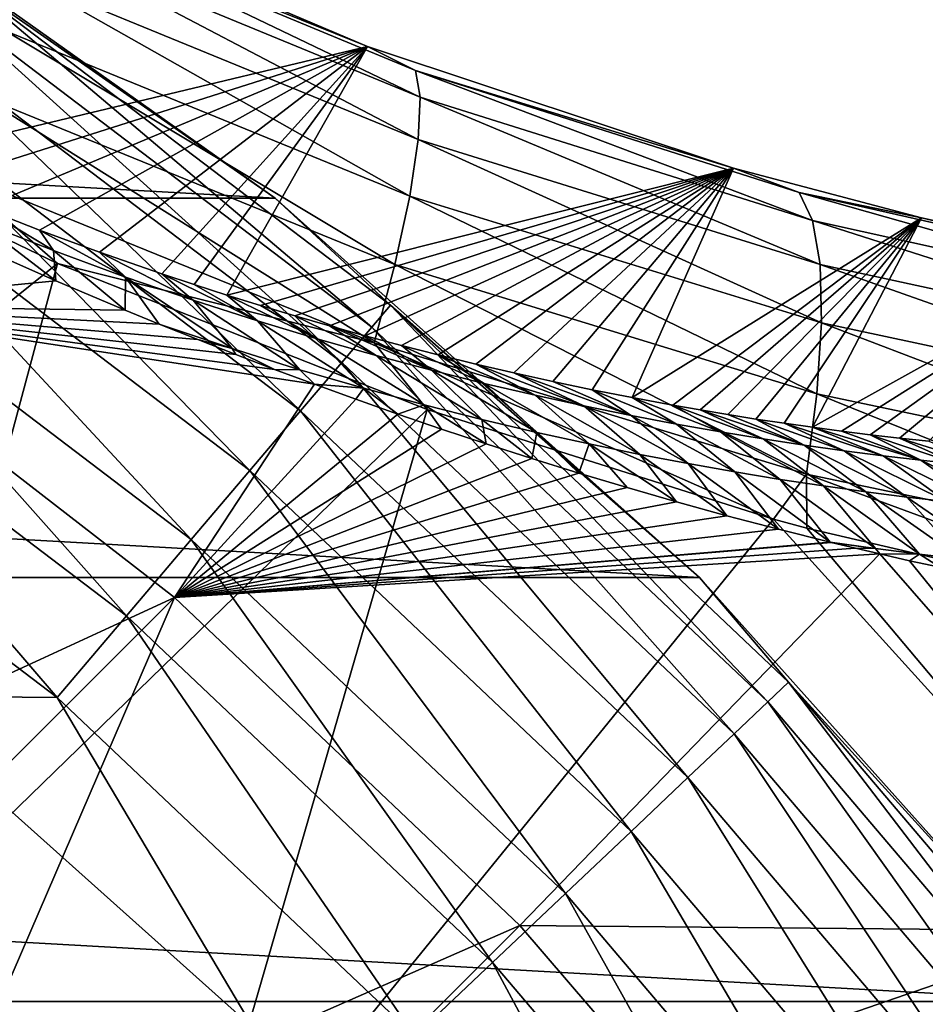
# Model space of a CAD drawing. Header units: metres. Extents: x -99 to 99, y -314 to 25.
# Tile 283 of 303: x 87.96 to 91.53, y 12.46 to 16.34. Entities that reach past the tile are written whole.
import ezdxf

# ---------------------------------------------------------------- set-up
doc = ezdxf.new("R2010")
doc.units = ezdxf.units.M
doc.layers.add('solid_K2442E1000C35', color=7, linetype='CONTINUOUS')

msp = doc.modelspace()

# ---------------------------------------------------------------- linework, layer by layer
at = {"layer": 'solid_K2442E1000C35'}
for points in [[(87.906998, 16.296669, 105.450195), (87.979881, 16.506084, 105.145554), (86.479477, 17.285124, 105.214317)], [(64.030457, 15.636824, -4), (65.859055, 16.934303, -4), (88.969543, 15.636824, -4)], [(65.859055, 16.934303, -4), (87.140945, 16.934303, -4), (88.969543, 15.636824, -4)], [(87.14064, 16.934484, -2.5), (88.969795, 15.63663, -2.5), (87.140945, 16.934303, -4)], [(87.702721, 16.522781, -2.068888), (88.969795, 15.63663, -2.5), (87.14064, 16.934484, -2.5)], [(88.969795, 15.63663, -2.5), (88.969543, 15.636824, -4), (87.140945, 16.934303, -4)], [(87.945686, 16.825066, 104.07299), (89.333061, 16.234766, 103.895271), (87.401314, 15.772508, 70.041618)], [(88.038887, 16.756516, 104.440811), (89.333061, 16.234766, 103.895271), (87.945686, 16.825066, 104.07299)], [(88.024368, 16.6612, 104.805061), (89.541084, 16.03496, 104.603172), (88.038887, 16.756516, 104.440811)], [(88.038887, 16.756516, 104.440811), (89.522369, 16.14044, 104.241928), (89.333061, 16.234766, 103.895271)], [(89.541084, 16.03496, 104.603172), (89.522369, 16.14044, 104.241928), (88.038887, 16.756516, 104.440811)], [(87.979881, 16.506084, 105.145554), (89.533386, 15.867951, 104.940849), (88.024368, 16.6612, 104.805061)], [(89.533386, 15.867951, 104.940849), (89.541084, 16.03496, 104.603172), (88.024368, 16.6612, 104.805061)], [(87.702721, 16.522781, -2.068888), (87.639633, 16.429731, -1.64741), (89.3507, 15.129012, -1.64741)], [(89.423477, 15.214697, -2.068888), (88.969795, 15.63663, -2.5), (87.702721, 16.522781, -2.068888)], [(89.423477, 15.214697, -2.068888), (87.702721, 16.522781, -2.068888), (89.3507, 15.129012, -1.64741)], [(87.906998, 16.296669, 105.450195), (89.499542, 15.645339, 105.242958), (87.979881, 16.506084, 105.145554)], [(89.499542, 15.645339, 105.242958), (89.533386, 15.867951, 104.940849), (87.979881, 16.506084, 105.145554)], [(87.639633, 16.429731, -1.64741), (87.536392, 16.277458, -1.25189), (89.231598, 14.988796, -1.25189)], [(89.3507, 15.129012, -1.64741), (87.639633, 16.429731, -1.64741), (89.231598, 14.988796, -1.25189)], [(87.536392, 16.277458, -1.25189), (87.396141, 16.070602, -0.894368), (89.069801, 14.798316, -0.894368)], [(89.231598, 14.988796, -1.25189), (87.536392, 16.277458, -1.25189), (89.069801, 14.798316, -0.894368)], [(87.808311, 16.040392, 105.708183), (89.440773, 15.375025, 105.498795), (87.906998, 16.296669, 105.450195)], [(89.440773, 15.375025, 105.498795), (89.499542, 15.645339, 105.242958), (87.906998, 16.296669, 105.450195)], [(89.333061, 16.234766, 103.895271), (87.603447, 15.686052, 70.211151), (87.401314, 15.772508, 70.041618)], [(89.333061, 16.234766, 103.895271), (87.816734, 15.598876, 70.413422), (87.603447, 15.686052, 70.211151)], [(89.333061, 16.234766, 103.895271), (88.041145, 15.511532, 70.651566), (87.816734, 15.598876, 70.413422)], [(89.333061, 16.234766, 103.895271), (88.276566, 15.424631, 70.928772), (88.041145, 15.511532, 70.651566)], [(89.333061, 16.234766, 103.895271), (88.522758, 15.338823, 71.248344), (88.276566, 15.424631, 70.928772)], [(89.333061, 16.234766, 103.895271), (88.649796, 15.296547, 71.425331), (88.522758, 15.338823, 71.248344)], [(89.333061, 16.234766, 103.895271), (88.779488, 15.25476, 71.613907), (88.649796, 15.296547, 71.425331)], [(89.333061, 16.234766, 103.895271), (90.775764, 15.755593, 103.595352), (88.779488, 15.25476, 71.613907)], [(89.522369, 16.14044, 104.241928), (90.775764, 15.755593, 103.595352), (89.333061, 16.234766, 103.895271)], [(89.522369, 16.14044, 104.241928), (91.034889, 15.659829, 103.915192), (90.775764, 15.755593, 103.595352)], [(91.087173, 15.549419, 104.271637), (91.034889, 15.659829, 103.915192), (89.522369, 16.14044, 104.241928)], [(89.541084, 16.03496, 104.603172), (91.087173, 15.549419, 104.271637), (89.522369, 16.14044, 104.241928)], [(88.112144, 15.379548, 105.93705), (86.690849, 16.065844, 106.038895), (86.04937, 13.719959, 106.922951)], [(87.687317, 15.746347, 105.910355), (86.690849, 16.065844, 106.038895), (88.112144, 15.379548, 105.93705)], [(87.396141, 16.070602, -0.894368), (87.223145, 15.815458, -0.585731), (88.870239, 14.563371, -0.585731)], [(89.069801, 14.798316, -0.894368), (87.396141, 16.070602, -0.894368), (88.870239, 14.563371, -0.585731)], [(87.687317, 15.746347, 105.910355), (89.359154, 15.066605, 105.699265), (87.808311, 16.040392, 105.708183)], [(89.359154, 15.066605, 105.699265), (89.440773, 15.375025, 105.498795), (87.808311, 16.040392, 105.708183)], [(89.533386, 15.867951, 104.940849), (91.116699, 15.375923, 104.604805), (89.541084, 16.03496, 104.603172)], [(91.116699, 15.375923, 104.604805), (91.087173, 15.549419, 104.271637), (89.541084, 16.03496, 104.603172)], [(89.499542, 15.645339, 105.242958), (91.122437, 15.145495, 104.90287), (89.533386, 15.867951, 104.940849)], [(91.122437, 15.145495, 104.90287), (91.116699, 15.375923, 104.604805), (89.533386, 15.867951, 104.940849)], [(87.223145, 15.815458, -0.585731), (87.022682, 15.519794, -0.335373), (88.638985, 14.291115, -0.335373)], [(88.870239, 14.563371, -0.585731), (87.223145, 15.815458, -0.585731), (88.638985, 14.291115, -0.335373)], [(87.687317, 15.746347, 105.910355), (88.112144, 15.379548, 105.93705), (89.359154, 15.066605, 105.699265)], [(90.775764, 15.755593, 103.595352), (88.911766, 15.213584, 71.815453), (88.779488, 15.25476, 71.613907)], [(90.775764, 15.755593, 103.595352), (89.046654, 15.173052, 72.029579), (88.911766, 15.213584, 71.815453)], [(90.775764, 15.755593, 103.595352), (89.184143, 15.133256, 72.257256), (89.046654, 15.173052, 72.029579)], [(90.775764, 15.755593, 103.595352), (89.324219, 15.09428, 72.499306), (89.184143, 15.133256, 72.257256)], [(90.775764, 15.755593, 103.595352), (89.466904, 15.056163, 72.755424), (89.324219, 15.09428, 72.499306)], [(90.775764, 15.755593, 103.595352), (89.612137, 15.019033, 73.027252), (89.466904, 15.056163, 72.755424)], [(90.775764, 15.755593, 103.595352), (89.759918, 14.982935, 73.314606), (89.612137, 15.019033, 73.027252)], [(90.775764, 15.755593, 103.595352), (89.91024, 14.947954, 73.618256), (89.759918, 14.982935, 73.314606)], [(90.775764, 15.755593, 103.595352), (90.063049, 14.914205, 73.939644), (89.91024, 14.947954, 73.618256)], [(90.775764, 15.755593, 103.595352), (90.218384, 14.881711, 74.278175), (90.063049, 14.914205, 73.939644)], [(90.775764, 15.755593, 103.595352), (90.376144, 14.850611, 74.63575), (90.218384, 14.881711, 74.278175)], [(90.775764, 15.755593, 103.595352), (91.516945, 15.559291, 103.397919), (90.376144, 14.850611, 74.63575)], [(91.034889, 15.659829, 103.915192), (91.516945, 15.559291, 103.397919), (90.775764, 15.755593, 103.595352)], [(91.034889, 15.659829, 103.915192), (92.556061, 15.315322, 103.46714), (91.516945, 15.559291, 103.397919)], [(92.641159, 15.205068, 103.817253), (92.556061, 15.315322, 103.46714), (91.034889, 15.659829, 103.915192)], [(91.087173, 15.549419, 104.271637), (92.641159, 15.205068, 103.817253), (91.034889, 15.659829, 103.915192)], [(62.357864, 14.142136, -4), (64.030457, 15.636824, -4), (90.642136, 14.142136, -4)], [(64.030457, 15.636824, -4), (88.969543, 15.636824, -4), (90.642136, 14.142136, -4)], [(90.642136, 14.142136, -2.5), (90.642136, 14.142136, -4), (88.969543, 15.636824, -4)], [(88.969795, 15.63663, -2.5), (90.642136, 14.142136, -2.5), (88.969543, 15.636824, -4)], [(89.423477, 15.214697, -2.068888), (90.642136, 14.142136, -2.5), (88.969795, 15.63663, -2.5)], [(89.440773, 15.375025, 105.498795), (91.104179, 14.866317, 105.155258), (89.499542, 15.645339, 105.242958)], [(91.104179, 14.866317, 105.155258), (91.122437, 15.145495, 104.90287), (89.499542, 15.645339, 105.242958)], [(87.793549, 15.548736, 69.910965), (87.816734, 15.598876, 70.413422), (88.096016, 15.430279, 70.199097)], [(88.096016, 15.430279, 70.199097), (87.816734, 15.598876, 70.413422), (88.041145, 15.511532, 70.651566)], [(87.793549, 15.548736, 69.910965), (88.105499, 15.311552, 69.821884), (87.845741, 15.426127, 69.62233)], [(87.793549, 15.548736, 69.910965), (88.096016, 15.430279, 70.199097), (88.105499, 15.311552, 69.821884)], [(91.516945, 15.559291, 103.397919), (90.536354, 14.820965, 75.012665), (90.376144, 14.850611, 74.63575)], [(91.516945, 15.559291, 103.397919), (90.644508, 14.802036, 75.274734), (90.536354, 14.820965, 75.012665)], [(91.516945, 15.559291, 103.397919), (90.753685, 14.783836, 75.546333), (90.644508, 14.802036, 75.274734)], [(91.516945, 15.559291, 103.397919), (90.863869, 14.766397, 75.82785), (90.753685, 14.783836, 75.546333)], [(91.516945, 15.559291, 103.397919), (90.975113, 14.749695, 76.118538), (90.863869, 14.766397, 75.82785)], [(91.516945, 15.559291, 103.397919), (91.087357, 14.733781, 76.419106), (90.975113, 14.749695, 76.118538)], [(92.707268, 15.030352, 104.144478), (92.641159, 15.205068, 103.817253), (91.087173, 15.549419, 104.271637)], [(91.116699, 15.375923, 104.604805), (92.707268, 15.030352, 104.144478), (91.087173, 15.549419, 104.271637)], [(91.516945, 15.559291, 103.397919), (92.270767, 15.392888, 103.167709), (91.087357, 14.733781, 76.419106)], [(92.556061, 15.315322, 103.46714), (92.270767, 15.392888, 103.167709), (91.516945, 15.559291, 103.397919)], [(87.022682, 15.519794, -0.335373), (86.80085, 15.192613, -0.150918), (88.383072, 13.989836, -0.150918)], [(88.638985, 14.291115, -0.335373), (87.022682, 15.519794, -0.335373), (88.383072, 13.989836, -0.150918)], [(88.379807, 15.32629, 70.508591), (88.041145, 15.511532, 70.651566), (88.276566, 15.424631, 70.928772)], [(88.096016, 15.430279, 70.199097), (88.041145, 15.511532, 70.651566), (88.379807, 15.32629, 70.508591)], [(87.845741, 15.426127, 69.62233), (88.105499, 15.311552, 69.821884), (87.087914, 15.212066, 67.748955)], [(88.096016, 15.430279, 70.199097), (88.377945, 15.196044, 70.057594), (88.105499, 15.311552, 69.821884)], [(88.096016, 15.430279, 70.199097), (88.379807, 15.32629, 70.508591), (88.377945, 15.196044, 70.057594)], [(88.646965, 15.234592, 70.834595), (88.276566, 15.424631, 70.928772), (88.522758, 15.338823, 71.248344)], [(88.379807, 15.32629, 70.508591), (88.276566, 15.424631, 70.928772), (88.646965, 15.234592, 70.834595)], [(88.112144, 15.379548, 105.93705), (86.04937, 13.719959, 106.922951), (87.388405, 12.683472, 106.922951)], [(89.568428, 14.80379, 105.735435), (88.112144, 15.379548, 105.93705), (87.388405, 12.683472, 106.922951)], [(89.359154, 15.066605, 105.699265), (88.112144, 15.379548, 105.93705), (89.568428, 14.80379, 105.735435)], [(89.359154, 15.066605, 105.699265), (91.062561, 14.548297, 105.353012), (89.440773, 15.375025, 105.498795)], [(91.062561, 14.548297, 105.353012), (91.104179, 14.866317, 105.155258), (89.440773, 15.375025, 105.498795)], [(92.270767, 15.392888, 103.167709), (91.200531, 14.718712, 76.730431), (91.087357, 14.733781, 76.419106)], [(92.752052, 14.797377, 104.43721), (92.707268, 15.030352, 104.144478), (91.116699, 15.375923, 104.604805)], [(91.122437, 15.145495, 104.90287), (92.752052, 14.797377, 104.43721), (91.116699, 15.375923, 104.604805)], [(92.270767, 15.392888, 103.167709), (91.314636, 14.704512, 77.052765), (91.200531, 14.718712, 76.730431)], [(92.270767, 15.392888, 103.167709), (91.42971, 14.691154, 77.385361), (91.314636, 14.704512, 77.052765)], [(92.270767, 15.392888, 103.167709), (91.545677, 14.678701, 77.729149), (91.42971, 14.691154, 77.385361)], [(88.89946, 15.153364, 71.173759), (88.522758, 15.338823, 71.248344), (88.649796, 15.296547, 71.425331)], [(88.646965, 15.234592, 70.834595), (88.522758, 15.338823, 71.248344), (88.89946, 15.153364, 71.173759)], [(88.105499, 15.311552, 69.821884), (88.377945, 15.196044, 70.057594), (87.087914, 15.212066, 67.748955)], [(88.379807, 15.32629, 70.508591), (88.512672, 15.140585, 70.183876), (88.377945, 15.196044, 70.057594)], [(88.379807, 15.32629, 70.508591), (88.800316, 15.044122, 70.521652), (88.512672, 15.140585, 70.183876)], [(88.379807, 15.32629, 70.508591), (88.646965, 15.234592, 70.834595), (88.800316, 15.044122, 70.521652)], [(88.89946, 15.153364, 71.173759), (88.649796, 15.296547, 71.425331), (88.779488, 15.25476, 71.613907)], [(88.646965, 15.234592, 70.834595), (89.06691, 14.960917, 70.86795), (88.800316, 15.044122, 70.521652)], [(88.646965, 15.234592, 70.834595), (88.89946, 15.153364, 71.173759), (89.06691, 14.960917, 70.86795)], [(89.139053, 15.081047, 71.523315), (88.779488, 15.25476, 71.613907), (88.911766, 15.213584, 71.815453)], [(88.89946, 15.153364, 71.173759), (88.779488, 15.25476, 71.613907), (89.139053, 15.081047, 71.523315)], [(87.087914, 15.212066, 67.748955), (88.572563, 14.062857, 67.748955), (86.129936, 12.935276, 61.214134)], [(86.80085, 15.192613, -0.150918), (86.5644, 14.843874, -0.037981), (88.110306, 13.668706, -0.037981)], [(88.383072, 13.989836, -0.150918), (86.80085, 15.192613, -0.150918), (88.110306, 13.668706, -0.037981)], [(89.12471, 14.903261, 70.840698), (88.572563, 14.062857, 67.748955), (87.087914, 15.212066, 67.748955)], [(88.967064, 14.962043, 70.65831), (89.12471, 14.903261, 70.840698), (87.087914, 15.212066, 67.748955)], [(88.813828, 15.020881, 70.490173), (88.967064, 14.962043, 70.65831), (87.087914, 15.212066, 67.748955)], [(88.664574, 15.079408, 70.334061), (88.813828, 15.020881, 70.490173), (87.087914, 15.212066, 67.748955)], [(88.512672, 15.140585, 70.183876), (88.664574, 15.079408, 70.334061), (87.087914, 15.212066, 67.748955)], [(88.377945, 15.196044, 70.057594), (88.512672, 15.140585, 70.183876), (87.087914, 15.212066, 67.748955)], [(89.139053, 15.081047, 71.523315), (88.911766, 15.213584, 71.815453), (89.046654, 15.173052, 72.029579)], [(89.423477, 15.214697, -2.068888), (89.3507, 15.129012, -1.64741), (90.911102, 13.650921, -1.64741)], [(90.992722, 13.728233, -2.068888), (90.642136, 14.142136, -2.5), (89.423477, 15.214697, -2.068888)], [(90.992722, 13.728233, -2.068888), (89.423477, 15.214697, -2.068888), (90.911102, 13.650921, -1.64741)], [(88.89946, 15.153364, 71.173759), (89.318497, 14.887568, 71.223534), (89.06691, 14.960917, 70.86795)], [(88.89946, 15.153364, 71.173759), (89.139053, 15.081047, 71.523315), (89.318497, 14.887568, 71.223534)], [(89.367104, 15.0165, 71.881554), (89.046654, 15.173052, 72.029579), (89.184143, 15.133256, 72.257256)], [(89.139053, 15.081047, 71.523315), (89.046654, 15.173052, 72.029579), (89.367104, 15.0165, 71.881554)], [(91.104179, 14.866317, 105.155258), (92.773918, 14.514409, 104.685051), (91.122437, 15.145495, 104.90287)], [(92.773918, 14.514409, 104.685051), (92.752052, 14.797377, 104.43721), (91.122437, 15.145495, 104.90287)], [(88.800316, 15.044122, 70.521652), (88.664574, 15.079408, 70.334061), (88.512672, 15.140585, 70.183876)], [(89.584915, 14.95867, 72.246902), (89.184143, 15.133256, 72.257256), (89.324219, 15.09428, 72.499306)], [(89.367104, 15.0165, 71.881554), (89.184143, 15.133256, 72.257256), (89.584915, 14.95867, 72.246902)], [(89.3507, 15.129012, -1.64741), (89.231598, 14.988796, -1.25189), (90.777542, 13.524404, -1.25189)], [(90.911102, 13.650921, -1.64741), (89.3507, 15.129012, -1.64741), (90.777542, 13.524404, -1.25189)], [(88.800316, 15.044122, 70.521652), (88.813828, 15.020881, 70.490173), (88.664574, 15.079408, 70.334061)], [(89.139053, 15.081047, 71.523315), (89.556824, 14.822688, 71.586754), (89.318497, 14.887568, 71.223534)], [(89.139053, 15.081047, 71.523315), (89.367104, 15.0165, 71.881554), (89.556824, 14.822688, 71.586754)], [(89.584915, 14.95867, 72.246902), (89.324219, 15.09428, 72.499306), (89.466904, 15.056163, 72.755424)], [(89.359154, 15.066605, 105.699265), (89.568428, 14.80379, 105.735435), (90.932831, 14.372045, 105.46331)], [(89.359154, 15.066605, 105.699265), (90.932831, 14.372045, 105.46331), (91.062561, 14.548297, 105.353012)], [(88.800316, 15.044122, 70.521652), (88.967064, 14.962043, 70.65831), (88.813828, 15.020881, 70.490173)], [(89.06691, 14.960917, 70.86795), (88.967064, 14.962043, 70.65831), (88.800316, 15.044122, 70.521652)], [(89.793495, 14.906749, 72.618248), (89.466904, 15.056163, 72.755424), (89.612137, 15.019033, 73.027252)], [(89.584915, 14.95867, 72.246902), (89.466904, 15.056163, 72.755424), (89.793495, 14.906749, 72.618248)], [(89.231598, 14.988796, -1.25189), (89.069801, 14.798316, -0.894368), (90.5961, 13.352532, -0.894368)], [(90.777542, 13.524404, -1.25189), (89.231598, 14.988796, -1.25189), (90.5961, 13.352532, -0.894368)], [(89.367104, 15.0165, 71.881554), (89.783531, 14.765063, 71.956245), (89.556824, 14.822688, 71.586754)], [(89.367104, 15.0165, 71.881554), (89.584915, 14.95867, 72.246902), (89.783531, 14.765063, 71.956245)], [(89.993683, 14.860086, 72.994774), (89.612137, 15.019033, 73.027252), (89.759918, 14.982935, 73.314606)], [(89.793495, 14.906749, 72.618248), (89.612137, 15.019033, 73.027252), (89.993683, 14.860086, 72.994774)], [(89.06691, 14.960917, 70.86795), (89.12471, 14.903261, 70.840698), (88.967064, 14.962043, 70.65831)], [(89.318497, 14.887568, 71.223534), (89.12471, 14.903261, 70.840698), (89.06691, 14.960917, 70.86795)], [(89.584915, 14.95867, 72.246902), (89.999939, 14.71371, 72.330933), (89.783531, 14.765063, 71.956245)], [(89.584915, 14.95867, 72.246902), (89.793495, 14.906749, 72.618248), (89.999939, 14.71371, 72.330933)], [(90.186279, 14.818069, 73.375687), (89.759918, 14.982935, 73.314606), (89.91024, 14.947954, 73.618256)], [(89.993683, 14.860086, 72.994774), (89.759918, 14.982935, 73.314606), (90.186279, 14.818069, 73.375687)], [(90.371895, 14.780235, 73.760452), (89.91024, 14.947954, 73.618256), (90.063049, 14.914205, 73.939644)], [(90.186279, 14.818069, 73.375687), (89.91024, 14.947954, 73.618256), (90.371895, 14.780235, 73.760452)], [(90.371895, 14.780235, 73.760452), (90.063049, 14.914205, 73.939644), (90.218384, 14.881711, 74.278175)], [(89.12471, 14.903261, 70.840698), (89.286758, 14.844212, 71.036949), (88.572563, 14.062857, 67.748955)], [(89.318497, 14.887568, 71.223534), (89.286758, 14.844212, 71.036949), (89.12471, 14.903261, 70.840698)], [(89.318497, 14.887568, 71.223534), (89.453316, 14.78525, 71.248703), (89.286758, 14.844212, 71.036949)], [(89.556824, 14.822688, 71.586754), (89.453316, 14.78525, 71.248703), (89.318497, 14.887568, 71.223534)], [(89.793495, 14.906749, 72.618248), (90.207031, 14.667907, 72.710114), (89.999939, 14.71371, 72.330933)], [(89.793495, 14.906749, 72.618248), (89.993683, 14.860086, 72.994774), (90.207031, 14.667907, 72.710114)], [(90.551041, 14.746191, 74.148628), (90.218384, 14.881711, 74.278175), (90.376144, 14.850611, 74.63575)], [(90.371895, 14.780235, 73.760452), (90.218384, 14.881711, 74.278175), (90.551041, 14.746191, 74.148628)], [(88.110306, 13.668706, -0.037981), (86.5644, 14.843874, -0.037981), (87.419357, 13.675434)], [(89.286758, 14.844212, 71.036949), (89.453316, 14.78525, 71.248703), (88.572563, 14.062857, 67.748955)], [(89.993683, 14.860086, 72.994774), (90.405785, 14.626971, 73.093117), (90.207031, 14.667907, 72.710114)], [(89.993683, 14.860086, 72.994774), (90.186279, 14.818069, 73.375687), (90.405785, 14.626971, 73.093117)], [(90.724236, 14.715552, 74.539787), (90.376144, 14.850611, 74.63575), (90.536354, 14.820965, 75.012665)], [(90.551041, 14.746191, 74.148628), (90.376144, 14.850611, 74.63575), (90.724236, 14.715552, 74.539787)], [(91.062561, 14.548297, 105.353012), (92.772087, 14.191496, 104.879211), (91.104179, 14.866317, 105.155258)], [(92.772087, 14.191496, 104.879211), (92.773918, 14.514409, 104.685051), (91.104179, 14.866317, 105.155258)], [(89.568428, 14.80379, 105.735435), (87.388405, 12.683472, 106.922951), (88.615707, 11.516836, 106.922951)], [(90.932831, 14.372045, 105.46331), (89.568428, 14.80379, 105.735435), (88.615707, 11.516836, 106.922951)], [(89.069801, 14.798316, -0.894368), (88.870239, 14.563371, -0.585731), (90.372299, 13.140542, -0.585731)], [(90.5961, 13.352532, -0.894368), (89.069801, 14.798316, -0.894368), (90.372299, 13.140542, -0.585731)], [(89.556824, 14.822688, 71.586754), (89.624565, 14.726595, 71.477386), (89.453316, 14.78525, 71.248703)], [(89.556824, 14.822688, 71.586754), (89.800423, 14.667985, 71.722778), (89.624565, 14.726595, 71.477386)], [(89.783531, 14.765063, 71.956245), (89.800423, 14.667985, 71.722778), (89.556824, 14.822688, 71.586754)], [(90.186279, 14.818069, 73.375687), (90.596954, 14.590364, 73.479439), (90.405785, 14.626971, 73.093117)], [(90.186279, 14.818069, 73.375687), (90.371895, 14.780235, 73.760452), (90.596954, 14.590364, 73.479439)], [(90.891884, 14.688021, 74.933617), (90.536354, 14.820965, 75.012665), (90.644508, 14.802036, 75.274734)], [(90.724236, 14.715552, 74.539787), (90.536354, 14.820965, 75.012665), (90.891884, 14.688021, 74.933617)], [(91.054314, 14.663347, 75.329865), (90.644508, 14.802036, 75.274734), (90.753685, 14.783836, 75.546333)], [(90.891884, 14.688021, 74.933617), (90.644508, 14.802036, 75.274734), (91.054314, 14.663347, 75.329865)], [(89.453316, 14.78525, 71.248703), (89.624565, 14.726595, 71.477386), (88.572563, 14.062857, 67.748955)], [(89.783531, 14.765063, 71.956245), (89.980965, 14.610114, 71.987381), (89.800423, 14.667985, 71.722778)], [(89.999939, 14.71371, 72.330933), (89.980965, 14.610114, 71.987381), (89.783531, 14.765063, 71.956245)], [(90.371895, 14.780235, 73.760452), (90.781136, 14.557665, 73.868721), (90.596954, 14.590364, 73.479439)], [(90.371895, 14.780235, 73.760452), (90.551041, 14.746191, 74.148628), (90.781136, 14.557665, 73.868721)], [(91.054314, 14.663347, 75.329865), (90.753685, 14.783836, 75.546333), (90.863869, 14.766397, 75.82785)], [(91.211861, 14.641285, 75.728271), (90.863869, 14.766397, 75.82785), (90.975113, 14.749695, 76.118538)], [(91.054314, 14.663347, 75.329865), (90.863869, 14.766397, 75.82785), (91.211861, 14.641285, 75.728271)], [(89.624565, 14.726595, 71.477386), (89.800423, 14.667985, 71.722778), (88.572563, 14.062857, 67.748955)], [(90.551041, 14.746191, 74.148628), (90.958908, 14.528468, 74.260597), (90.781136, 14.557665, 73.868721)], [(90.551041, 14.746191, 74.148628), (90.724236, 14.715552, 74.539787), (90.958908, 14.528468, 74.260597)], [(90.724236, 14.715552, 74.539787), (91.130768, 14.502432, 74.654785), (90.958908, 14.528468, 74.260597)], [(90.724236, 14.715552, 74.539787), (90.891884, 14.688021, 74.933617), (91.130768, 14.502432, 74.654785)], [(91.364822, 14.621613, 76.128639), (90.975113, 14.749695, 76.118538), (91.087357, 14.733781, 76.419106)], [(91.211861, 14.641285, 75.728271), (90.975113, 14.749695, 76.118538), (91.364822, 14.621613, 76.128639)], [(91.51342, 14.604162, 76.530807), (91.087357, 14.733781, 76.419106), (91.200531, 14.718712, 76.730431)], [(91.364822, 14.621613, 76.128639), (91.087357, 14.733781, 76.419106), (91.51342, 14.604162, 76.530807)], [(91.51342, 14.604162, 76.530807), (91.200531, 14.718712, 76.730431), (91.314636, 14.704512, 77.052765)], [(89.999939, 14.71371, 72.330933), (90.166191, 14.552513, 72.27066), (89.980965, 14.610114, 71.987381)], [(90.207031, 14.667907, 72.710114), (90.166191, 14.552513, 72.27066), (89.999939, 14.71371, 72.330933)], [(90.891884, 14.688021, 74.933617), (91.297081, 14.479295, 75.051071), (91.130768, 14.502432, 74.654785)], [(90.891884, 14.688021, 74.933617), (91.054314, 14.663347, 75.329865), (91.297081, 14.479295, 75.051071)], [(91.657875, 14.588773, 76.934624), (91.314636, 14.704512, 77.052765), (91.42971, 14.691154, 77.385361)], [(91.51342, 14.604162, 76.530807), (91.314636, 14.704512, 77.052765), (91.657875, 14.588773, 76.934624)], [(91.798393, 14.575285, 77.339951), (91.42971, 14.691154, 77.385361), (91.545677, 14.678701, 77.729149)], [(91.657875, 14.588773, 76.934624), (91.42971, 14.691154, 77.385361), (91.798393, 14.575285, 77.339951)], [(89.800423, 14.667985, 71.722778), (89.980965, 14.610114, 71.987381), (88.572563, 14.062857, 67.748955)], [(90.207031, 14.667907, 72.710114), (90.356003, 14.49578, 72.574623), (90.166191, 14.552513, 72.27066)], [(90.207031, 14.667907, 72.710114), (90.550346, 14.44009, 72.900314), (90.356003, 14.49578, 72.574623)], [(90.405785, 14.626971, 73.093117), (90.550346, 14.44009, 72.900314), (90.207031, 14.667907, 72.710114)], [(91.054314, 14.663347, 75.329865), (91.458221, 14.458804, 75.449257), (91.297081, 14.479295, 75.051071)], [(91.054314, 14.663347, 75.329865), (91.211861, 14.641285, 75.728271), (91.458221, 14.458804, 75.449257)], [(91.211861, 14.641285, 75.728271), (91.614532, 14.440722, 75.849144), (91.458221, 14.458804, 75.449257)], [(91.211861, 14.641285, 75.728271), (91.364822, 14.621613, 76.128639), (91.614532, 14.440722, 75.849144)], [(89.980965, 14.610114, 71.987381), (90.166191, 14.552513, 72.27066), (88.572563, 14.062857, 67.748955)], [(90.405785, 14.626971, 73.093117), (90.749191, 14.385239, 73.24794), (90.550346, 14.44009, 72.900314)], [(90.596954, 14.590364, 73.479439), (90.749191, 14.385239, 73.24794), (90.405785, 14.626971, 73.093117)], [(91.364822, 14.621613, 76.128639), (91.766266, 14.424864, 76.25061), (91.614532, 14.440722, 75.849144)], [(91.364822, 14.621613, 76.128639), (91.51342, 14.604162, 76.530807), (91.766266, 14.424864, 76.25061)], [(91.51342, 14.604162, 76.530807), (91.913666, 14.411069, 76.653534), (91.766266, 14.424864, 76.25061)], [(91.51342, 14.604162, 76.530807), (91.657875, 14.588773, 76.934624), (91.913666, 14.411069, 76.653534)], [(88.870239, 14.563371, -0.585731), (88.638985, 14.291115, -0.335373), (90.112961, 12.894884, -0.335373)], [(90.372299, 13.140542, -0.585731), (88.870239, 14.563371, -0.585731), (90.112961, 12.894884, -0.335373)], [(90.596954, 14.590364, 73.479439), (90.952461, 14.332084, 73.620369), (90.749191, 14.385239, 73.24794)], [(90.781136, 14.557665, 73.868721), (90.952461, 14.332084, 73.620369), (90.596954, 14.590364, 73.479439)], [(90.166191, 14.552513, 72.27066), (90.356003, 14.49578, 72.574623), (88.572563, 14.062857, 67.748955)], [(90.781136, 14.557665, 73.868721), (91.156525, 14.280896, 74.009941), (90.952461, 14.332084, 73.620369)], [(90.958908, 14.528468, 74.260597), (91.156525, 14.280896, 74.009941), (90.781136, 14.557665, 73.868721)], [(91.062561, 14.548297, 105.353012), (90.932831, 14.372045, 105.46331), (91.064568, 14.335607, 105.432922)], [(91.335365, 14.255806, 74.410324), (91.156525, 14.280896, 74.009941), (90.958908, 14.528468, 74.260597)], [(91.335365, 14.255806, 74.410324), (90.958908, 14.528468, 74.260597), (91.130768, 14.502432, 74.654785)], [(91.062561, 14.548297, 105.353012), (91.064568, 14.335607, 105.432922), (92.626938, 13.971522, 105.018562)], [(91.062561, 14.548297, 105.353012), (92.626938, 13.971522, 105.018562), (92.772087, 14.191496, 104.879211)], [(90.356003, 14.49578, 72.574623), (90.550346, 14.44009, 72.900314), (88.572563, 14.062857, 67.748955)], [(91.508179, 14.233673, 74.812347), (91.130768, 14.502432, 74.654785), (91.297081, 14.479295, 75.051071)], [(91.335365, 14.255806, 74.410324), (91.130768, 14.502432, 74.654785), (91.508179, 14.233673, 74.812347)], [(91.675377, 14.214299, 75.216049), (91.297081, 14.479295, 75.051071), (91.458221, 14.458804, 75.449257)], [(91.508179, 14.233673, 74.812347), (91.297081, 14.479295, 75.051071), (91.675377, 14.214299, 75.216049)], [(91.837364, 14.197424, 75.621262), (91.458221, 14.458804, 75.449257), (91.614532, 14.440722, 75.849144)], [(91.675377, 14.214299, 75.216049), (91.458221, 14.458804, 75.449257), (91.837364, 14.197424, 75.621262)], [(90.550346, 14.44009, 72.900314), (90.749191, 14.385239, 73.24794), (88.572563, 14.062857, 67.748955)], [(90.749191, 14.385239, 73.24794), (90.952461, 14.332084, 73.620369), (88.572563, 14.062857, 67.748955)], [(92.349892, 12.805731, 105.459549), (90.932831, 14.372045, 105.46331), (88.615707, 11.516836, 106.922951)], [(91.064568, 14.335607, 105.432922), (90.932831, 14.372045, 105.46331), (92.349892, 12.805731, 105.459549)], [(90.952461, 14.332084, 73.620369), (91.156525, 14.280896, 74.009941), (88.572563, 14.062857, 67.748955)], [(92.626938, 13.971522, 105.018562), (91.064568, 14.335607, 105.432922), (92.349892, 12.805731, 105.459549)], [(88.638985, 14.291115, -0.335373), (88.383072, 13.989836, -0.150918), (89.825981, 12.62304, -0.150918)], [(90.112961, 12.894884, -0.335373), (88.638985, 14.291115, -0.335373), (89.825981, 12.62304, -0.150918)], [(91.156525, 14.280896, 74.009941), (91.16008, 14.280026, 74.016884), (88.572563, 14.062857, 67.748955)], [(91.16008, 14.280026, 74.016884), (91.255936, 14.256907, 74.205917), (88.572563, 14.062857, 67.748955)], [(91.255936, 14.256907, 74.205917), (91.352661, 14.234294, 74.400871), (88.572563, 14.062857, 67.748955)], [(91.335365, 14.255806, 74.410324), (91.16008, 14.280026, 74.016884), (91.156525, 14.280896, 74.009941)], [(91.335365, 14.255806, 74.410324), (91.255936, 14.256907, 74.205917), (91.16008, 14.280026, 74.016884)], [(91.335365, 14.255806, 74.410324), (91.352661, 14.234294, 74.400871), (91.255936, 14.256907, 74.205917)], [(91.335365, 14.255806, 74.410324), (91.508179, 14.233673, 74.812347), (91.352661, 14.234294, 74.400871)], [(91.352661, 14.234294, 74.400871), (89.933342, 12.769343, 67.748955), (88.572563, 14.062857, 67.748955)], [(91.352661, 14.234294, 74.400871), (92.654251, 12.744059, 74.414452), (89.933342, 12.769343, 67.748955)], [(91.469711, 14.207775, 74.642212), (92.654251, 12.744059, 74.414452), (91.352661, 14.234294, 74.400871)], [(91.508179, 14.233673, 74.812347), (91.469711, 14.207775, 74.642212), (91.352661, 14.234294, 74.400871)], [(91.508179, 14.233673, 74.812347), (91.587975, 14.181611, 74.891388), (91.469711, 14.207775, 74.642212)], [(91.508179, 14.233673, 74.812347), (91.675377, 14.214299, 75.216049), (91.587975, 14.181611, 74.891388)], [(91.469711, 14.207775, 74.642212), (91.587975, 14.181611, 74.891388), (92.654251, 12.744059, 74.414452)], [(60.863178, 12.469543, -4), (62.357864, 14.142136, -4), (92.136826, 12.469543, -4)], [(62.357864, 14.142136, -4), (90.642136, 14.142136, -4), (92.136826, 12.469543, -4)], [(92.136627, 12.469796, -2.5), (92.136826, 12.469543, -4), (90.642136, 14.142136, -4)], [(90.642136, 14.142136, -2.5), (92.136627, 12.469796, -2.5), (90.642136, 14.142136, -4)], [(90.992722, 13.728233, -2.068888), (92.136627, 12.469796, -2.5), (90.642136, 14.142136, -2.5)], [(88.572563, 14.062857, 67.748955), (86.865761, 12.353462, 61.214134), (86.129936, 12.935276, 61.214134)], [(88.572563, 14.062857, 67.748955), (87.566505, 11.729849, 61.214134), (86.865761, 12.353462, 61.214134)], [(88.572563, 14.062857, 67.748955), (89.933342, 12.769343, 67.748955), (87.566505, 11.729849, 61.214134)], [(88.383072, 13.989836, -0.150918), (88.110306, 13.668706, -0.037981), (89.520088, 12.333285, -0.037981)], [(89.825981, 12.62304, -0.150918), (88.383072, 13.989836, -0.150918), (89.520088, 12.333285, -0.037981)], [(90.992722, 13.728233, -2.068888), (90.911102, 13.650921, -1.64741), (92.302544, 12.012784, -1.64741)], [(92.392044, 12.080819, -2.068888), (92.136627, 12.469796, -2.5), (90.992722, 13.728233, -2.068888)], [(92.392044, 12.080819, -2.068888), (90.992722, 13.728233, -2.068888), (92.302544, 12.012784, -1.64741)], [(88.883133, 12.365596), (87.419357, 13.675434), (81.291344, 12.621129)], [(88.110306, 13.668706, -0.037981), (87.419357, 13.675434), (88.883133, 12.365596)], [(89.520088, 12.333285, -0.037981), (88.110306, 13.668706, -0.037981), (88.883133, 12.365596)], [(90.911102, 13.650921, -1.64741), (90.777542, 13.524404, -1.25189), (92.15609, 11.901449, -1.25189)], [(92.302544, 12.012784, -1.64741), (90.911102, 13.650921, -1.64741), (92.15609, 11.901449, -1.25189)], [(90.777542, 13.524404, -1.25189), (90.5961, 13.352532, -0.894368), (91.95713, 11.750203, -0.894368)], [(92.15609, 11.901449, -1.25189), (90.777542, 13.524404, -1.25189), (91.95713, 11.750203, -0.894368)], [(90.5961, 13.352532, -0.894368), (90.372299, 13.140542, -0.585731), (91.711723, 11.563652, -0.585731)], [(91.95713, 11.750203, -0.894368), (90.5961, 13.352532, -0.894368), (91.711723, 11.563652, -0.585731)], [(90.372299, 13.140542, -0.585731), (90.112961, 12.894884, -0.335373), (91.427345, 11.347474, -0.335373)], [(91.711723, 11.563652, -0.585731), (90.372299, 13.140542, -0.585731), (91.427345, 11.347474, -0.335373)], [(90.112961, 12.894884, -0.335373), (89.825981, 12.62304, -0.150918), (91.112656, 11.108252, -0.150918)], [(91.427345, 11.347474, -0.335373), (90.112961, 12.894884, -0.335373), (91.112656, 11.108252, -0.150918)], [(92.349892, 12.805731, 105.459549), (88.615707, 11.516836, 106.922951), (89.718681, 10.232021, 106.922951)], [(93.593513, 11.091327, 105.459549), (92.349892, 12.805731, 105.459549), (89.718681, 10.232021, 106.922951)], [(89.933342, 12.769343, 67.748955), (88.229813, 11.066545, 61.214134), (87.566505, 11.729849, 61.214134)], [(89.933342, 12.769343, 67.748955), (91.156273, 11.344799, 67.748955), (88.229813, 11.066545, 61.214134)], [(92.654251, 12.744059, 74.414452), (91.156273, 11.344799, 67.748955), (89.933342, 12.769343, 67.748955)], [(92.654251, 12.744059, 74.414452), (93.803917, 11.133076, 74.414452), (91.156273, 11.344799, 67.748955)], [(88.615707, 11.516836, 106.922951), (87.388405, 12.683472, 106.922951), (85.887283, 8.923278, 108.093414)], [(88.883133, 12.365596), (81.291344, 12.621129), (82.045319, 12.308506)], [(89.825981, 12.62304, -0.150918), (89.520088, 12.333285, -0.037981), (90.777229, 10.853268, -0.037981)], [(91.112656, 11.108252, -0.150918), (89.825981, 12.62304, -0.150918), (90.777229, 10.853268, -0.037981)], [(59.565697, 10.640945, -4), (60.863178, 12.469543, -4), (93.434303, 10.640945, -4)], [(60.863178, 12.469543, -4), (92.136826, 12.469543, -4), (93.434303, 10.640945, -4)]]:
    msp.add_3dface(points, dxfattribs=at)

doc.saveas('drawing.dxf')
